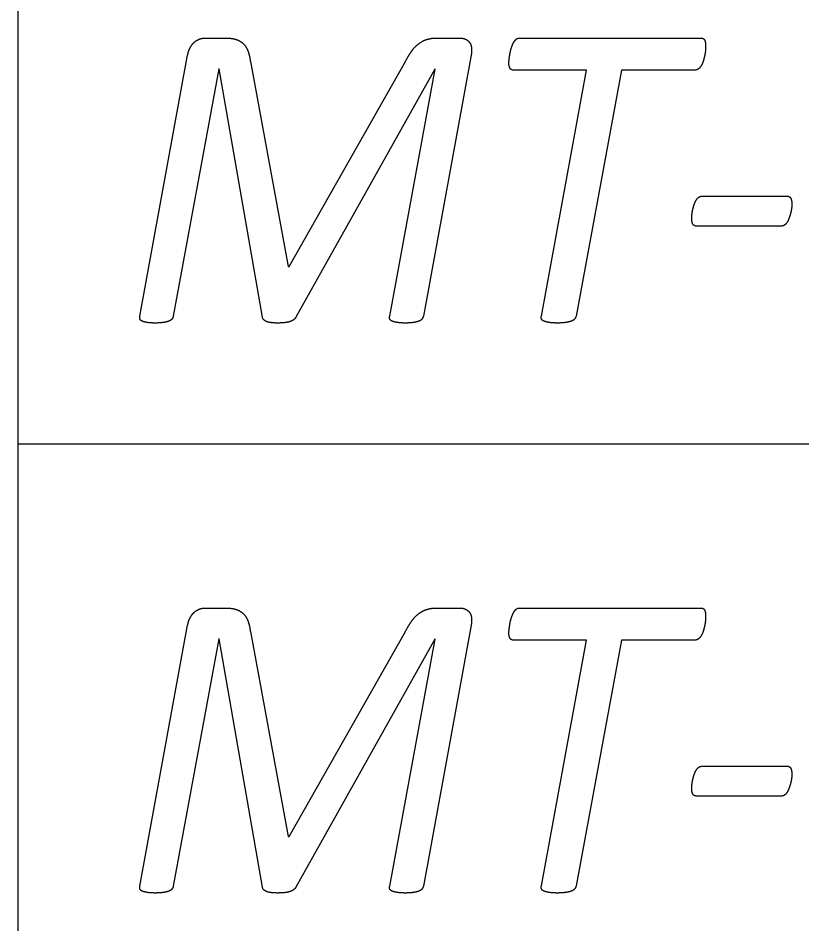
# Model space of a CAD drawing. Extents: x -14196 to 143, y -6096 to 28.
# Drawn here: x 81.0945 to 81.4386, y -7.7894 to -7.3922 of the extents above; entities that cross this region are included whole.
import ezdxf

# ---------------------------------------------------------------- set-up
doc = ezdxf.new("R2010")
doc.units = 0
doc.layers.add('RS_Raster1', color=7, linetype='Continuous')
doc.layers.add('SH_Text', color=7, linetype='Continuous')

msp = doc.modelspace()

# ---------------------------------------------------------------- linework, layer by layer
at = {"layer": 'RS_Raster1'}
for p, q in [((81.09453, -8.32886), (81.09453, -3.53711)), ((81.09453, -8.32886), (81.09453, -3.53711)), ((81.09453, -7.57886), (94.54453, -7.57886))]:
    msp.add_line(p, q, dxfattribs=at)
at = {"layer": 'SH_Text'}
for p, q in [((81.17662, -7.40089), (81.18548, -7.40089)), ((81.27827, -7.40089), (81.28835, -7.40089)), ((81.31458, -7.40089), (81.39425, -7.40089)), ((81.39629, -7.40426), (81.39629, -7.40426)), ((81.14797, -7.52291), (81.16895, -7.40839)), ((81.29339, -7.40839), (81.2724, -7.52291)), ((81.39485, -7.47025), (81.43191, -7.47025)), ((81.43412, -7.47342), (81.43412, -7.47342)), ((81.42944, -7.4834), (81.39238, -7.4834)), ((81.17662, -7.65089), (81.18548, -7.65089)), ((81.27827, -7.65089), (81.28835, -7.65089)), ((81.31458, -7.65089), (81.39425, -7.65089)), ((81.39629, -7.65426), (81.39629, -7.65426)), ((81.14797, -7.77291), (81.16895, -7.65839)), ((81.29339, -7.65839), (81.2724, -7.77291)), ((81.39485, -7.72025), (81.43191, -7.72025)), ((81.43412, -7.72342), (81.43412, -7.72342)), ((81.42944, -7.7334), (81.39238, -7.7334))]:
    msp.add_line(p, q, dxfattribs=at)
for points in [[(81.19647, -7.41118), (81.21303, -7.50108), (81.21348, -7.50108), (81.26454, -7.41118)], [(81.2018, -7.52329), (81.18276, -7.41445), (81.18258, -7.41445), (81.16266, -7.52291)], [(81.25763, -7.52291), (81.27756, -7.41454), (81.27738, -7.41454), (81.21648, -7.52329)], [(81.3242, -7.52281), (81.34407, -7.41497), (81.31207, -7.41497)], [(81.3916, -7.41497), (81.35936, -7.41497), (81.33942, -7.52281)], [(81.19647, -7.66118), (81.21303, -7.75108), (81.21348, -7.75108), (81.26454, -7.66118)], [(81.2018, -7.77329), (81.18276, -7.66445), (81.18258, -7.66445), (81.16266, -7.77291)], [(81.25763, -7.77291), (81.27756, -7.66454), (81.27738, -7.66454), (81.21648, -7.77329)], [(81.3242, -7.77281), (81.34407, -7.66497), (81.31207, -7.66497)], [(81.3916, -7.66497), (81.35936, -7.66497), (81.33942, -7.77281)]]:
    msp.add_lwpolyline(points, dxfattribs=at)
for points in [[(81.17195, -7.40267), (81.173, -7.40175), (81.17419, -7.40132)], [(81.17419, -7.40132), (81.17538, -7.40089), (81.17662, -7.40089)], [(81.18548, -7.40089), (81.18832, -7.40089), (81.19022, -7.40151)], [(81.2738, -7.40156), (81.27579, -7.40089), (81.27827, -7.40089)], [(81.28835, -7.40089), (81.28967, -7.40089), (81.29073, -7.40132)], [(81.29073, -7.40132), (81.2918, -7.40175), (81.29255, -7.40267)], [(81.31305, -7.40152), (81.31371, -7.40089), (81.31458, -7.40089)], [(81.39425, -7.40089), (81.3954, -7.40089), (81.39585, -7.4018)], [(81.16895, -7.40839), (81.1693, -7.40647), (81.1701, -7.40502)], [(81.1701, -7.40502), (81.17089, -7.40358), (81.17195, -7.40267)], [(81.19022, -7.40151), (81.19213, -7.40214), (81.19341, -7.40339)], [(81.19341, -7.40339), (81.19469, -7.40464), (81.1954, -7.40656)], [(81.2672, -7.40671), (81.26853, -7.40483), (81.27017, -7.40353)], [(81.27017, -7.40353), (81.27181, -7.40223), (81.2738, -7.40156)], [(81.29255, -7.40267), (81.2933, -7.40358), (81.29352, -7.40498)], [(81.29352, -7.40498), (81.29374, -7.40637), (81.29339, -7.40839)], [(81.311, -7.40533), (81.31135, -7.40417), (81.31187, -7.40316)], [(81.31187, -7.40316), (81.3124, -7.40214), (81.31305, -7.40152)], [(81.39585, -7.4018), (81.39629, -7.40272), (81.39629, -7.40426)], [(81.39629, -7.40426), (81.39629, -7.40484), (81.39625, -7.40586)], [(81.1954, -7.40656), (81.19611, -7.40848), (81.19647, -7.41118)], [(81.26454, -7.41118), (81.26587, -7.40858), (81.2672, -7.40671)], [(81.31008, -7.41), (81.31021, -7.40899), (81.31043, -7.40774)], [(81.31043, -7.40774), (81.31065, -7.40648), (81.311, -7.40533)], [(81.39598, -7.40803), (81.39576, -7.40919), (81.3954, -7.41049)], [(81.39625, -7.40586), (81.3962, -7.40687), (81.39598, -7.40803)], [(81.30995, -7.41169), (81.30995, -7.41102), (81.31008, -7.41)], [(81.31039, -7.4141), (81.30995, -7.41324), (81.30995, -7.41169)], [(81.39452, -7.41275), (81.39399, -7.41372), (81.39324, -7.41435)], [(81.3954, -7.41049), (81.39505, -7.41179), (81.39452, -7.41275)], [(81.31207, -7.41497), (81.31083, -7.41497), (81.31039, -7.4141)], [(81.39324, -7.41435), (81.39248, -7.41497), (81.3916, -7.41497)], [(81.39115, -7.47428), (81.3915, -7.47313), (81.39203, -7.47222)], [(81.39203, -7.47222), (81.39256, -7.47131), (81.39322, -7.47078)], [(81.39322, -7.47078), (81.39388, -7.47025), (81.39485, -7.47025)], [(81.43191, -7.47025), (81.43315, -7.47025), (81.43364, -7.47112)], [(81.43364, -7.47112), (81.43412, -7.47198), (81.43412, -7.47342)], [(81.39026, -7.47855), (81.39035, -7.47764), (81.39057, -7.47654)], [(81.39057, -7.47654), (81.39079, -7.47544), (81.39115, -7.47428)], [(81.43408, -7.47496), (81.43404, -7.47592), (81.43377, -7.47702)], [(81.43412, -7.47342), (81.43412, -7.474), (81.43408, -7.47496)], [(81.39018, -7.47995), (81.39018, -7.47947), (81.39026, -7.47855)], [(81.39071, -7.48254), (81.39018, -7.48167), (81.39018, -7.47995)], [(81.43315, -7.47923), (81.4328, -7.48033), (81.43231, -7.48129)], [(81.43377, -7.47702), (81.43351, -7.47812), (81.43315, -7.47923)], [(81.39238, -7.4834), (81.39123, -7.4834), (81.39071, -7.48254)], [(81.43107, -7.48282), (81.43032, -7.4834), (81.42944, -7.4834)], [(81.43231, -7.48129), (81.43182, -7.48225), (81.43107, -7.48282)], [(81.14802, -7.52416), (81.1478, -7.52358), (81.14797, -7.52291)], [(81.14899, -7.52507), (81.14824, -7.52473), (81.14802, -7.52416)], [(81.16204, -7.52416), (81.16159, -7.52473), (81.16071, -7.52507)], [(81.16266, -7.52291), (81.16248, -7.52358), (81.16204, -7.52416)], [(81.20338, -7.52517), (81.20188, -7.52445), (81.2018, -7.52329)], [(81.21648, -7.52329), (81.21577, -7.52464), (81.2139, -7.52526)], [(81.25767, -7.52416), (81.25745, -7.52358), (81.25763, -7.52291)], [(81.25869, -7.52507), (81.25789, -7.52473), (81.25767, -7.52416)], [(81.27178, -7.52416), (81.27134, -7.52473), (81.27046, -7.52507)], [(81.2724, -7.52291), (81.27222, -7.52358), (81.27178, -7.52416)], [(81.32429, -7.52416), (81.32402, -7.52358), (81.3242, -7.52281)], [(81.32535, -7.52507), (81.32456, -7.52473), (81.32429, -7.52416)], [(81.33876, -7.52416), (81.33827, -7.52473), (81.33735, -7.52507)], [(81.33942, -7.52281), (81.33924, -7.52358), (81.33876, -7.52416)], [(81.15115, -7.52565), (81.14974, -7.52541), (81.14899, -7.52507)], [(81.15468, -7.52589), (81.15256, -7.52589), (81.15115, -7.52565)], [(81.15836, -7.52565), (81.15689, -7.52589), (81.15468, -7.52589)], [(81.16071, -7.52507), (81.15982, -7.52541), (81.15836, -7.52565)], [(81.20847, -7.52589), (81.20487, -7.52589), (81.20338, -7.52517)], [(81.2139, -7.52526), (81.21203, -7.52589), (81.20847, -7.52589)], [(81.26092, -7.52565), (81.25949, -7.52541), (81.25869, -7.52507)], [(81.26447, -7.52589), (81.26234, -7.52589), (81.26092, -7.52565)], [(81.26813, -7.52565), (81.26667, -7.52589), (81.26447, -7.52589)], [(81.27046, -7.52507), (81.26958, -7.52541), (81.26813, -7.52565)], [(81.32758, -7.52565), (81.32615, -7.52541), (81.32535, -7.52507)], [(81.33122, -7.52589), (81.329, -7.52589), (81.32758, -7.52565)], [(81.33492, -7.52565), (81.33342, -7.52589), (81.33122, -7.52589)], [(81.33735, -7.52507), (81.33642, -7.52541), (81.33492, -7.52565)], [(81.17195, -7.65267), (81.173, -7.65175), (81.17419, -7.65132)], [(81.17419, -7.65132), (81.17538, -7.65089), (81.17662, -7.65089)], [(81.18548, -7.65089), (81.18832, -7.65089), (81.19022, -7.65151)], [(81.19022, -7.65151), (81.19213, -7.65214), (81.19341, -7.65339)], [(81.27017, -7.65353), (81.27181, -7.65223), (81.2738, -7.65156)], [(81.2738, -7.65156), (81.27579, -7.65089), (81.27827, -7.65089)], [(81.28835, -7.65089), (81.28967, -7.65089), (81.29073, -7.65132)], [(81.29073, -7.65132), (81.2918, -7.65175), (81.29255, -7.65267)], [(81.31187, -7.65316), (81.3124, -7.65214), (81.31305, -7.65152)], [(81.31305, -7.65152), (81.31371, -7.65089), (81.31458, -7.65089)], [(81.39425, -7.65089), (81.3954, -7.65089), (81.39585, -7.6518)], [(81.16895, -7.65839), (81.1693, -7.65647), (81.1701, -7.65502)], [(81.1701, -7.65502), (81.17089, -7.65358), (81.17195, -7.65267)], [(81.19341, -7.65339), (81.19469, -7.65464), (81.1954, -7.65656)], [(81.2672, -7.65671), (81.26853, -7.65483), (81.27017, -7.65353)], [(81.29255, -7.65267), (81.2933, -7.65358), (81.29352, -7.65498)], [(81.29352, -7.65498), (81.29374, -7.65637), (81.29339, -7.65839)], [(81.31043, -7.65774), (81.31065, -7.65648), (81.311, -7.65533)], [(81.311, -7.65533), (81.31135, -7.65417), (81.31187, -7.65316)], [(81.39585, -7.6518), (81.39629, -7.65272), (81.39629, -7.65426)], [(81.39629, -7.65426), (81.39629, -7.65484), (81.39625, -7.65586)], [(81.1954, -7.65656), (81.19611, -7.65848), (81.19647, -7.66118)], [(81.26454, -7.66118), (81.26587, -7.65858), (81.2672, -7.65671)], [(81.31008, -7.66), (81.31021, -7.65899), (81.31043, -7.65774)], [(81.39598, -7.65803), (81.39576, -7.65919), (81.3954, -7.66049)], [(81.39625, -7.65586), (81.3962, -7.65687), (81.39598, -7.65803)], [(81.30995, -7.66169), (81.30995, -7.66102), (81.31008, -7.66)], [(81.31039, -7.6641), (81.30995, -7.66324), (81.30995, -7.66169)], [(81.39452, -7.66275), (81.39399, -7.66372), (81.39324, -7.66435)], [(81.3954, -7.66049), (81.39505, -7.66179), (81.39452, -7.66275)], [(81.31207, -7.66497), (81.31083, -7.66497), (81.31039, -7.6641)], [(81.39324, -7.66435), (81.39248, -7.66497), (81.3916, -7.66497)], [(81.39115, -7.72428), (81.3915, -7.72313), (81.39203, -7.72222)], [(81.39203, -7.72222), (81.39256, -7.72131), (81.39322, -7.72078)], [(81.39322, -7.72078), (81.39388, -7.72025), (81.39485, -7.72025)], [(81.43191, -7.72025), (81.43315, -7.72025), (81.43364, -7.72112)], [(81.43364, -7.72112), (81.43412, -7.72198), (81.43412, -7.72342)], [(81.39026, -7.72855), (81.39035, -7.72764), (81.39057, -7.72654)], [(81.39057, -7.72654), (81.39079, -7.72544), (81.39115, -7.72428)], [(81.43377, -7.72702), (81.43351, -7.72812), (81.43315, -7.72923)], [(81.43408, -7.72496), (81.43404, -7.72592), (81.43377, -7.72702)], [(81.43412, -7.72342), (81.43412, -7.724), (81.43408, -7.72496)], [(81.39018, -7.72995), (81.39018, -7.72947), (81.39026, -7.72855)], [(81.39071, -7.73254), (81.39018, -7.73167), (81.39018, -7.72995)], [(81.43315, -7.72923), (81.4328, -7.73033), (81.43231, -7.73129)], [(81.39238, -7.7334), (81.39123, -7.7334), (81.39071, -7.73254)], [(81.43107, -7.73282), (81.43032, -7.7334), (81.42944, -7.7334)], [(81.43231, -7.73129), (81.43182, -7.73225), (81.43107, -7.73282)], [(81.14802, -7.77416), (81.1478, -7.77358), (81.14797, -7.77291)], [(81.14899, -7.77507), (81.14824, -7.77473), (81.14802, -7.77416)], [(81.16204, -7.77416), (81.16159, -7.77473), (81.16071, -7.77507)], [(81.16266, -7.77291), (81.16248, -7.77358), (81.16204, -7.77416)], [(81.20338, -7.77517), (81.20188, -7.77445), (81.2018, -7.77329)], [(81.21648, -7.77329), (81.21577, -7.77464), (81.2139, -7.77526)], [(81.25767, -7.77416), (81.25745, -7.77358), (81.25763, -7.77291)], [(81.25869, -7.77507), (81.25789, -7.77473), (81.25767, -7.77416)], [(81.27178, -7.77416), (81.27134, -7.77473), (81.27046, -7.77507)], [(81.2724, -7.77291), (81.27222, -7.77358), (81.27178, -7.77416)], [(81.32429, -7.77416), (81.32402, -7.77358), (81.3242, -7.77281)], [(81.32535, -7.77507), (81.32456, -7.77473), (81.32429, -7.77416)], [(81.33876, -7.77416), (81.33827, -7.77473), (81.33735, -7.77507)], [(81.33942, -7.77281), (81.33924, -7.77358), (81.33876, -7.77416)], [(81.15115, -7.77565), (81.14974, -7.77541), (81.14899, -7.77507)], [(81.15468, -7.77589), (81.15256, -7.77589), (81.15115, -7.77565)], [(81.15836, -7.77565), (81.15689, -7.77589), (81.15468, -7.77589)], [(81.16071, -7.77507), (81.15982, -7.77541), (81.15836, -7.77565)], [(81.20847, -7.77589), (81.20487, -7.77589), (81.20338, -7.77517)], [(81.2139, -7.77526), (81.21203, -7.77589), (81.20847, -7.77589)], [(81.26092, -7.77565), (81.25949, -7.77541), (81.25869, -7.77507)], [(81.26447, -7.77589), (81.26234, -7.77589), (81.26092, -7.77565)], [(81.26813, -7.77565), (81.26667, -7.77589), (81.26447, -7.77589)], [(81.27046, -7.77507), (81.26958, -7.77541), (81.26813, -7.77565)], [(81.32758, -7.77565), (81.32615, -7.77541), (81.32535, -7.77507)], [(81.33122, -7.77589), (81.329, -7.77589), (81.32758, -7.77565)], [(81.33492, -7.77565), (81.33342, -7.77589), (81.33122, -7.77589)], [(81.33735, -7.77507), (81.33642, -7.77541), (81.33492, -7.77565)]]:
    msp.add_open_spline(points, degree=2, dxfattribs=at)

doc.saveas('drawing.dxf')
